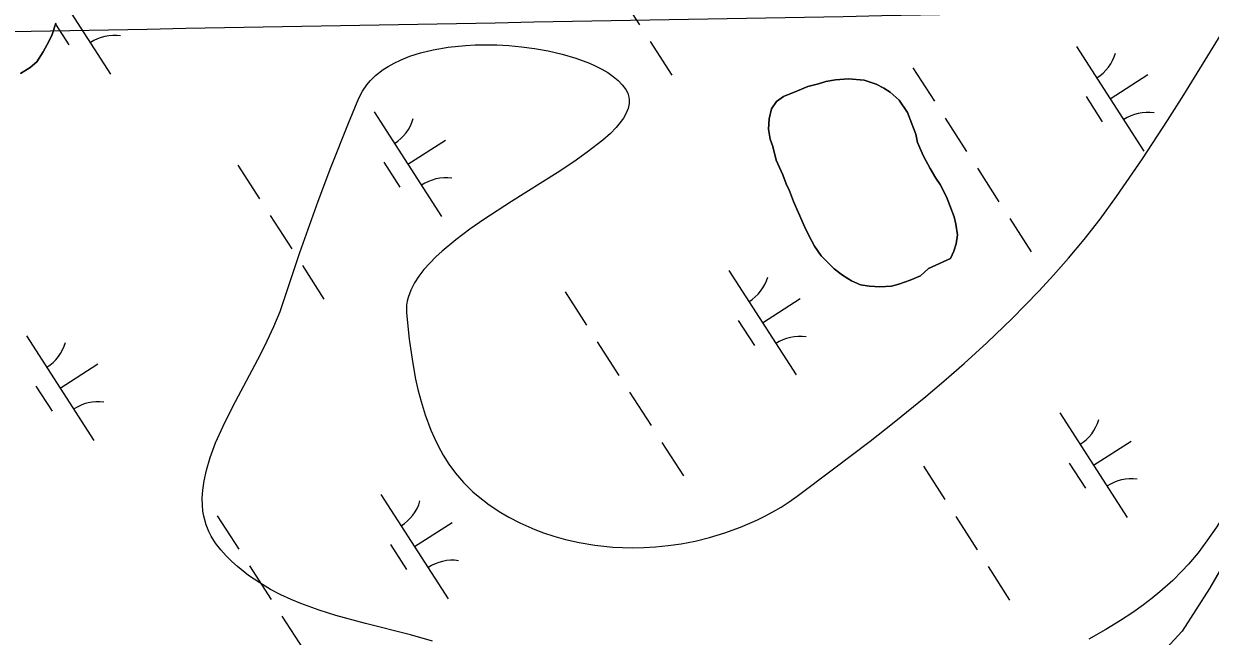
# Model space of a CAD drawing. Extents: x 3937982 to 3958556, y 219448 to 241894.
# Drawn here: x 3945453.4 to 3945930.5, y 230059.9 to 230306.2 of the extents above; entities that cross this region are included whole.
import ezdxf

# ---------------------------------------------------------------- set-up
doc = ezdxf.new("R2010")
doc.units = 0
for name, color, linetype in [('V-GRID-MAJR', 7, 'Continuous'), ('V-SITE-VEGE', 7, 'Continuous'), ('V-TOPO-SHOR', 7, 'Continuous'), ('V-WETL-SWMP', 7, 'Continuous')]:
    doc.layers.add(name, color=color, linetype=linetype)

msp = doc.modelspace()

# ---------------------------------------------------------------- linework, layer by layer
at = {"layer": 'V-GRID-MAJR'}
msp.add_spline([(3944087.88, 230278.368), (3946078.329, 230314.506), (3951399.696, 230411.652), (3955204.154, 230481.575)], degree=3, dxfattribs=at)
at = {"layer": 'V-SITE-VEGE'}
for points in [[(3945903.235, 230251.926), (3945913.319, 230267.329), (3945919.881, 230277.653), (3945928.48, 230291.467), (3945962.41, 230346.73)], [(3945617.776, 230057.987), (3945608.886, 230060.477), (3945590.831, 230065.083), (3945578.891, 230068.348), (3945572.198, 230070.445), (3945564.733, 230073.148), (3945560.852, 230074.758), (3945556.799, 230076.622), (3945552.588, 230078.801), (3945548.245, 230081.365), (3945543.788, 230084.4), (3945539.266, 230088.017), (3945537.032, 230090.048), (3945534.802, 230092.27), (3945532.584, 230094.705), (3945530.468, 230097.415), (3945528.737, 230100.204), (3945527.785, 230102.107), (3945526.759, 230104.691), (3945525.799, 230108.224), (3945525.448, 230110.284), (3945525.217, 230112.672), (3945525.153, 230115.443), (3945525.338, 230118.663), (3945525.856, 230122.403), (3945526.81, 230126.748), (3945528.326, 230131.799), (3945530.521, 230137.656), (3945533.524, 230144.441), (3945537.413, 230152.268), (3945548.525, 230173.154), (3945551.288, 230178.643), (3945553.971, 230184.418), (3945556.424, 230190.466), (3945564.428, 230214.266), (3945571.76, 230234.838), (3945576.867, 230248.395), (3945583.954, 230266.195), (3945588.146, 230276.191), (3945589.596, 230279.036), (3945591.398, 230281.657), (3945592.787, 230283.285), (3945594.853, 230285.307), (3945597.966, 230287.744), (3945599.914, 230289.007), (3945602.285, 230290.339), (3945605.163, 230291.715), (3945608.654, 230293.103), (3945612.88, 230294.455), (3945617.971, 230295.702), (3945624.068, 230296.755), (3945631.035, 230297.468), (3945634.947, 230297.67), (3945639.151, 230297.74), (3945643.651, 230297.658), (3945648.435, 230297.396), (3945653.489, 230296.925)], [(3945653.489, 230296.925), (3945658.777, 230296.212), (3945664.254, 230295.225), (3945669.843, 230293.931), (3945675.44, 230292.284), (3945680.82, 230290.287), (3945683.402, 230289.136), (3945685.885, 230287.877), (3945688.23, 230286.503), (3945690.4, 230285.012), (3945692.36, 230283.398), (3945694.056, 230281.655), (3945695.438, 230279.783), (3945696.239, 230278.21), (3945696.708, 230276.617), (3945696.845, 230275.54), (3945696.817, 230274.09), (3945696.417, 230272.13), (3945695.4, 230269.689), (3945694.517, 230268.181), (3945693.27, 230266.436), (3945691.56, 230264.417), (3945689.26, 230262.078), (3945686.218, 230259.365), (3945679.972, 230254.507), (3945674.535, 230250.697), (3945667.827, 230246.282), (3945649.555, 230234.748), (3945638.424, 230227.483), (3945632.768, 230223.543), (3945627.091, 230219.295), (3945621.653, 230214.792), (3945619.064, 230212.412), (3945616.605, 230209.942), (3945614.313, 230207.38), (3945612.243, 230204.724), (3945610.44, 230201.967), (3945608.974, 230199.108), (3945607.909, 230196.145), (3945607.553, 230194.635), (3945607.325, 230193.097), (3945607.239, 230191.533), (3945607.305, 230189.939), (3945608.386, 230179.402), (3945609.646, 230170.391), (3945610.967, 230163.236), (3945611.896, 230159.086), (3945613.136, 230154.323), (3945614.811, 230148.9), (3945617.098, 230142.786), (3945618.499, 230139.587), (3945620.14, 230136.239), (3945622.069, 230132.753), (3945624.34, 230129.155), (3945627.021, 230125.477), (3945630.191, 230121.757), (3945633.947, 230118.059), (3945636.044, 230116.269), (3945640.577, 230112.832), (3945645.281, 230109.725), (3945648.504, 230107.833), (3945652.902, 230105.535), (3945658.927, 230102.852), (3945662.439, 230101.517), (3945666.513, 230100.159), (3945671.231, 230098.83), (3945676.693, 230097.587), (3945683.007, 230096.526), (3945690.284, 230095.776), (3945694.181, 230095.572), (3945698.338, 230095.5), (3945702.768, 230095.588), (3945707.481, 230095.867), (3945712.48, 230096.368), (3945717.768, 230097.134), (3945723.34, 230098.203), (3945729.19, 230099.627), (3945735.288, 230101.456), (3945741.617, 230103.751), (3945748.121, 230106.58), (3945751.367, 230108.187), (3945754.634, 230109.953), (3945757.907, 230111.878), (3945761.169, 230113.981), (3945764.411, 230116.269), (3945779.058, 230127.178), (3945793.685, 230138.35), (3945803.376, 230145.973), (3945816.162, 230156.381), (3945823.373, 230162.474), (3945831.508, 230169.572), (3945840.644, 230177.879), (3945850.833, 230187.646), (3945856.143, 230192.983), (3945861.703, 230198.779), (3945867.507, 230205.082), (3945873.541, 230211.953), (3945879.785, 230219.451), (3945886.212, 230227.659), (3945892.78, 230236.66), (3945903.235, 230251.926)], [(3945953.912, 230139.634), (3945948.79, 230130.052), (3945943.033, 230119.933), (3945936.509, 230109.285), (3945932.968, 230103.856), (3945929.183, 230098.3), (3945925.593, 230093.468), (3945921.779, 230088.924), (3945919.119, 230086.042), (3945915.431, 230082.374), (3945910.278, 230077.768), (3945907.218, 230075.272), (3945903.628, 230072.526), (3945899.405, 230069.519), (3945894.432, 230066.238), (3945888.577, 230062.662), (3945881.682, 230058.765)]]:
    msp.add_lwpolyline(points, dxfattribs=at)
at = {"layer": 'V-TOPO-SHOR'}
for points in [[(3945466.302, 230306.344), (3945464.715, 230301.416), (3945462.788, 230297.797), (3945461.18, 230294.834), (3945458.602, 230290.879), (3945456.007, 230288.563), (3945452.101, 230286.23)], [(3945817.266, 230207.755), (3945814.022, 230204.775), (3945809.782, 230203.096), (3945805.215, 230201.412), (3945802.276, 230200.728), (3945797.697, 230200.356), (3945793.439, 230200.638), (3945789.831, 230201.259), (3945786.214, 230202.858), (3945782.589, 230205.113), (3945779.29, 230207.698), (3945776.314, 230210.616), (3945774, 230212.883), (3945771.341, 230216.785), (3945769.003, 230221.343), (3945767.334, 230224.602), (3945764.987, 230230.144), (3945762.975, 230234.705), (3945761.296, 230238.944), (3945759.957, 230241.877), (3945758.609, 230245.465), (3945755.932, 230251.33), (3945754.566, 230256.882), (3945753.555, 230259.817), (3945752.86, 230263.739), (3945753.145, 230267.999), (3945754.087, 230271.935), (3945756.02, 230274.903), (3945758.947, 230276.895), (3945764.489, 230279.244), (3945768.728, 230280.924), (3945772.974, 230281.95), (3945775.908, 230282.962), (3945779.83, 230283.656), (3945785.065, 230284.035), (3945791.291, 230283.445), (3945796.219, 230281.858), (3945799.18, 230280.25), (3945801.816, 230278.64), (3945805.449, 230275.402), (3945808.773, 230270.526), (3945810.456, 230265.959), (3945812.136, 230261.722), (3945812.824, 230258.453), (3945815.171, 230252.911), (3945817.839, 230248.029), (3945820.172, 230244.123), (3945821.835, 230241.52), (3945824.501, 230236.638), (3945825.849, 230233.05), (3945827.53, 230228.485), (3945828.216, 230225.546), (3945828.913, 230221.296), (3945828.294, 230217.688), (3945827.344, 230214.732), (3945826.064, 230211.773), (3945817.266, 230207.755)], [(3945944.397, 230103.749), (3945930.199, 230079.141), (3945919.189, 230062.019), (3945911.122, 230053.317)]]:
    msp.add_lwpolyline(points, dxfattribs=at)
at = {"layer": 'V-WETL-SWMP'}
for p, q in [((3945692.322, 230319.15), (3945700.982, 230305.696)), ((3945469.812, 230314.62), (3945488.264, 230285.954)), ((3945464.715, 230301.417), (3945466.302, 230306.344)), ((3945466.189, 230305.993), (3945471.493, 230297.754)), ((3945461.181, 230294.834), (3945462.788, 230297.797)), ((3945462.788, 230297.797), (3945464.715, 230301.417)), ((3945705.312, 230298.969), (3945713.972, 230285.515)), ((3945458.602, 230290.879), (3945461.181, 230294.834)), ((3945876.764, 230297.038), (3945903.826, 230254.994)), ((3945452.101, 230286.23), (3945456.006, 230288.562)), ((3945456.006, 230288.562), (3945458.602, 230290.879)), ((3945810.899, 230288.443), (3945819.559, 230274.989)), ((3945779.831, 230283.655), (3945775.909, 230282.961)), ((3945785.065, 230284.035), (3945779.831, 230283.655)), ((3945791.291, 230283.444), (3945785.065, 230284.035)), ((3945796.218, 230281.857), (3945791.291, 230283.444)), ((3945890.295, 230276.016), (3945905.431, 230285.759)), ((3945764.489, 230279.244), (3945758.947, 230276.896)), ((3945768.728, 230280.924), (3945764.489, 230279.244)), ((3945772.973, 230281.949), (3945768.728, 230280.924)), ((3945775.909, 230282.961), (3945772.973, 230281.949)), ((3945799.18, 230280.25), (3945796.218, 230281.857)), ((3945801.816, 230278.64), (3945799.18, 230280.25)), ((3945805.449, 230275.403), (3945801.816, 230278.64)), ((3945756.021, 230274.902), (3945754.087, 230271.936)), ((3945758.947, 230276.896), (3945756.021, 230274.902)), ((3945808.773, 230270.526), (3945805.449, 230275.403)), ((3945880.56, 230276.885), (3945887.055, 230266.795)), ((3945594.331, 230270.698), (3945621.393, 230228.655)), ((3945754.087, 230271.936), (3945753.144, 230267.998)), ((3945810.456, 230265.959), (3945808.773, 230270.526)), ((3945753.144, 230267.998), (3945752.86, 230263.74)), ((3945812.136, 230261.721), (3945810.456, 230265.959)), ((3945823.889, 230268.262), (3945832.549, 230254.808)), ((3945607.862, 230249.677), (3945622.998, 230259.419)), ((3945752.86, 230263.74), (3945753.554, 230259.818)), ((3945753.554, 230259.818), (3945754.566, 230256.882)), ((3945812.823, 230258.454), (3945812.136, 230261.721)), ((3945754.566, 230256.882), (3945755.932, 230251.33)), ((3945815.171, 230252.912), (3945812.823, 230258.454)), ((3945598.127, 230250.546), (3945604.622, 230240.456)), ((3945755.932, 230251.33), (3945758.61, 230245.465)), ((3945817.839, 230248.029), (3945815.171, 230252.912)), ((3945539.465, 230249.301), (3945548.125, 230235.847)), ((3945758.61, 230245.465), (3945759.956, 230241.877)), ((3945820.171, 230244.124), (3945817.839, 230248.029)), ((3945836.879, 230248.081), (3945845.539, 230234.627)), ((3945759.956, 230241.877), (3945761.295, 230238.944)), ((3945821.834, 230241.521), (3945820.171, 230244.124)), ((3945824.502, 230236.638), (3945821.834, 230241.521)), ((3945761.295, 230238.944), (3945762.975, 230234.705)), ((3945825.848, 230233.05), (3945824.502, 230236.638)), ((3945762.975, 230234.705), (3945764.986, 230230.143)), ((3945827.531, 230228.484), (3945825.848, 230233.05)), ((3945552.455, 230229.121), (3945561.115, 230215.667)), ((3945764.986, 230230.143), (3945767.333, 230224.601)), ((3945828.216, 230225.545), (3945827.531, 230228.484)), ((3945849.869, 230227.901), (3945858.529, 230214.447)), ((3945767.333, 230224.601), (3945769.003, 230221.344)), ((3945769.003, 230221.344), (3945771.341, 230216.784)), ((3945828.913, 230221.296), (3945828.216, 230225.545)), ((3945828.295, 230217.688), (3945828.913, 230221.296)), ((3945771.341, 230216.784), (3945774, 230212.883)), ((3945827.343, 230214.732), (3945828.295, 230217.688)), ((3945774, 230212.883), (3945776.314, 230210.615)), ((3945817.265, 230207.755), (3945826.064, 230211.773)), ((3945826.064, 230211.773), (3945827.343, 230214.732)), ((3945565.445, 230208.94), (3945574.105, 230195.486)), ((3945736.897, 230207.008), (3945763.959, 230164.965)), ((3945776.314, 230210.615), (3945779.29, 230207.698)), ((3945779.29, 230207.698), (3945782.59, 230205.113)), ((3945814.021, 230204.776), (3945817.265, 230207.755)), ((3945782.59, 230205.113), (3945786.214, 230202.858)), ((3945786.214, 230202.858), (3945789.831, 230201.258)), ((3945805.216, 230201.413), (3945809.783, 230203.096)), ((3945809.783, 230203.096), (3945814.021, 230204.776)), ((3945671.032, 230198.413), (3945679.692, 230184.959)), ((3945789.831, 230201.258), (3945793.439, 230200.639)), ((3945793.439, 230200.639), (3945797.697, 230200.355)), ((3945797.697, 230200.355), (3945802.277, 230200.729)), ((3945802.277, 230200.729), (3945805.216, 230201.413)), ((3945750.428, 230185.987), (3945765.563, 230195.729)), ((3945740.693, 230186.856), (3945747.188, 230176.765)), ((3945454.464, 230180.669), (3945481.526, 230138.626)), ((3945684.022, 230178.233), (3945692.682, 230164.779)), ((3945467.995, 230159.647), (3945483.13, 230169.39)), ((3945458.26, 230160.516), (3945464.754, 230150.426)), ((3945697.012, 230158.052), (3945705.671, 230144.598)), ((3945870.026, 230149.71), (3945897.088, 230107.666)), ((3945710.001, 230137.871), (3945718.661, 230124.417)), ((3945883.557, 230128.688), (3945898.693, 230138.43)), ((3945815.16, 230128.313), (3945823.82, 230114.859)), ((3945873.822, 230129.557), (3945880.317, 230119.467)), ((3945597.029, 230116.979), (3945624.092, 230074.935)), ((3945531.164, 230108.384), (3945539.824, 230094.93)), ((3945828.15, 230108.132), (3945836.81, 230094.678)), ((3945610.561, 230095.957), (3945625.696, 230105.7)), ((3945944.397, 230103.75), (3945930.199, 230079.141)), ((3945600.825, 230096.826), (3945607.32, 230086.736)), ((3945544.154, 230088.203), (3945552.814, 230074.749)), ((3945841.14, 230087.951), (3945849.8, 230074.497)), ((3945930.199, 230079.141), (3945919.188, 230062.02)), ((3945557.144, 230068.022), (3945565.804, 230054.568)), ((3945919.188, 230062.02), (3945911.121, 230053.317))]:
    msp.add_line(p, q, dxfattribs=at)
for centre, start, end in [((3945489.882, 230283.878), 81.99668, 123.54034), ((3945875.545, 230299.371), 301.99668, 343.54034), ((3945905.445, 230252.919), 81.99668, 123.54034), ((3945593.112, 230273.031), 301.99668, 343.54034), ((3945623.012, 230226.579), 81.99668, 123.54034), ((3945735.677, 230209.341), 301.99668, 343.54034), ((3945765.577, 230162.889), 81.99668, 123.54034), ((3945453.244, 230183.002), 301.99668, 343.54034), ((3945483.144, 230136.55), 81.99668, 123.54034), ((3945868.807, 230152.042), 301.99668, 343.54034), ((3945898.707, 230105.591), 81.99668, 123.54034), ((3945595.81, 230119.311), 301.99668, 343.54034), ((3945625.71, 230072.86), 81.99668, 123.54034)]:
    msp.add_arc(centre, 17.623, start, end, dxfattribs=at)

doc.saveas('drawing.dxf')
